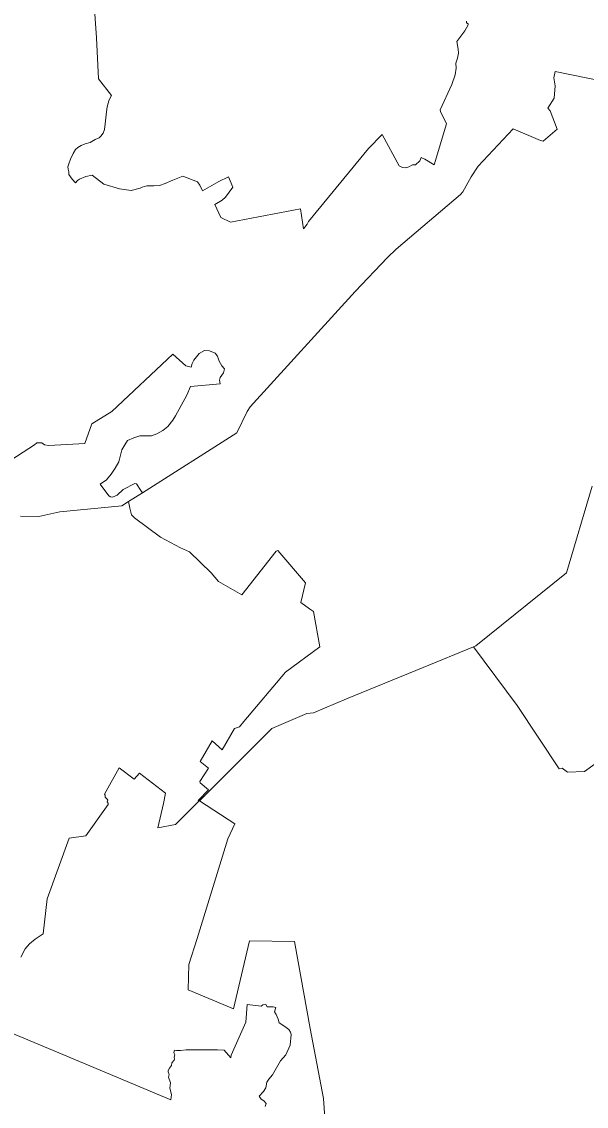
# Model space of a CAD drawing. Extents: x 369010 to 735936, y 6377141 to 6616555.
# Drawn here: x 569304 to 573220, y 6496186 to 6503712 of the extents above; entities that cross this region are included whole.
import ezdxf

# ---------------------------------------------------------------- set-up
doc = ezdxf.new("R2010")
doc.units = 0
doc.header["$LTSCALE"] = 40
doc.layers.add('3', color=7, linetype='Continuous', lineweight=13)

msp = doc.modelspace()

# ---------------------------------------------------------------- linework, layer by layer
at = {"layer": '3'}
for points in [[(569804.62, 6503866.74), (569821.83, 6503599.78), (569836.23, 6503315.44), (569927.09, 6503200.09), (569917.99, 6503184.03), (569908.06, 6503163.01), (569902.76, 6503145.8), (569897.47, 6503121.47), (569891.68, 6503086.55), (569888.37, 6503044.35), (569883.57, 6503004.3), (569876.95, 6502964.74), (569868.34, 6502939.75), (569853.28, 6502917.24), (569840.04, 6502906.81), (569814.39, 6502894.9), (569778.14, 6502873.88), (569744.54, 6502864.61), (569717.07, 6502853.19), (569694.06, 6502839.95), (569676.36, 6502824.23), (569661.13, 6502797.08), (569641.43, 6502758.19), (569629.52, 6502726.58), (569623.89, 6502704.4), (569625.21, 6502688.51), (569630.51, 6502670.14), (569630.51, 6502651.61), (569654.18, 6502618.67), (569677.18, 6502594.34), (569689.76, 6502610.23), (569704.82, 6502620), (569749.01, 6502637.21), (569792.87, 6502647.14), (569873.8, 6502585.07), (569982.7, 6502551.81), (570062.97, 6502539.89), (570124.87, 6502556.44), (570138.77, 6502564.88), (570172.04, 6502573.82), (570220.7, 6502572.5), (570259.59, 6502576.47), (570297.82, 6502589.54), (570352.44, 6502611.39), (570421.79, 6502640.85), (570523.24, 6502600.8), (570538.96, 6502578.29), (570557.5, 6502539.39), (570672.03, 6502603.44), (570737.07, 6502635.06), (570767.36, 6502563.23), (570716.22, 6502494.71), (570695.2, 6502474.19), (570643.73, 6502443.9), (570685.27, 6502354.53), (570751.8, 6502320.27), (571238.38, 6502413.94), (571259.4, 6502275.91), (571283.9, 6502306.2), (571293, 6502325.89), (571709.57, 6502832.01), (571803.74, 6502930.15), (571922.08, 6502711.85), (571945.91, 6502700.1), (571966.27, 6502698.77), (571988.61, 6502705.4), (572014.93, 6502718.47), (572034.13, 6502718.47), (572065.07, 6502747.27), (572073.51, 6502769.11), (572099.33, 6502757.2), (572163.71, 6502718.97), (572249.78, 6503003.3), (572209.72, 6503088.21), (572206.41, 6503100.78), (572288.01, 6503276.05), (572311.01, 6503344.57), (572318.3, 6503389.42), (572315.81, 6503425.17), (572325.58, 6503459.43), (572333.52, 6503493.69), (572330.87, 6503520.67), (572321.61, 6503575.28), (572377.38, 6503648.77), (572400.88, 6503691.3), (572400.22, 6503697.26), (572389.13, 6503705.04), (572389.13, 6503714.8)], [(569661.13, 6502797.08), (569676.36, 6502824.23), (569694.06, 6502839.95), (569717.07, 6502853.19), (569744.54, 6502864.61), (569778.14, 6502873.88), (569814.39, 6502894.9), (569840.04, 6502906.81), (569853.28, 6502917.24), (569868.34, 6502939.75), (569876.95, 6502964.74), (569883.57, 6503004.3), (569888.37, 6503044.35), (569891.68, 6503086.55), (569897.47, 6503121.47), (569902.76, 6503145.8), (569908.06, 6503163.01), (569917.99, 6503184.03), (569927.09, 6503200.09), (569836.23, 6503315.44), (569821.83, 6503599.78), (569804.62, 6503866.74)], [(572389.13, 6503714.8), (572389.13, 6503705.04), (572400.22, 6503697.26), (572400.88, 6503691.3), (572377.38, 6503648.77), (572321.61, 6503575.28), (572330.87, 6503520.67), (572333.52, 6503493.69), (572325.58, 6503459.43), (572315.81, 6503425.17), (572318.3, 6503389.42), (572311.01, 6503344.57), (572288.01, 6503276.05), (572206.41, 6503100.78), (572209.72, 6503088.21), (572249.78, 6503003.3), (572163.71, 6502718.97), (572099.33, 6502757.2), (572073.51, 6502769.11), (572065.07, 6502747.27), (572034.13, 6502718.47), (572014.93, 6502718.47), (571988.61, 6502705.4), (571966.27, 6502698.77), (571945.91, 6502700.1), (571922.08, 6502711.85), (571803.74, 6502930.15), (571709.57, 6502832.01), (571293, 6502325.89), (571283.9, 6502306.2), (571259.4, 6502275.91), (571238.38, 6502413.94), (570751.8, 6502320.27), (570685.27, 6502354.53), (570643.73, 6502443.9), (570695.2, 6502474.19), (570716.22, 6502494.71), (570767.36, 6502563.23), (570737.07, 6502635.06), (570672.03, 6502603.44), (570557.5, 6502539.39), (570538.96, 6502578.29), (570523.24, 6502600.8), (570421.79, 6502640.85), (570352.44, 6502611.39), (570297.82, 6502589.54), (570259.59, 6502576.47), (570220.7, 6502572.5), (570172.04, 6502573.82), (570138.77, 6502564.88), (570124.87, 6502556.44), (570062.97, 6502539.89), (569982.7, 6502551.81), (569873.8, 6502585.07), (569792.87, 6502647.14), (569749.01, 6502637.21), (569704.82, 6502620), (569689.76, 6502610.23), (569677.18, 6502594.34), (569654.18, 6502618.67), (569630.51, 6502651.61), (569630.51, 6502670.14), (569625.21, 6502688.51), (569623.89, 6502704.4), (569629.52, 6502726.58), (569641.43, 6502758.19), (569661.13, 6502797.08)], [(573558.42, 6503252.39), (573003.32, 6503366.91), (572995.37, 6503321.57), (573004.64, 6503266.62), (572997.19, 6503181.72), (572953.33, 6503111.71), (572970.38, 6503092.67), (573019.04, 6502966.39), (572920.9, 6502882.65), (572901.86, 6502887.78), (572713.19, 6502968.71), (572470.72, 6502710.36), (572422.07, 6502636.05), (572362.82, 6502531.95), (572347.76, 6502513.58), (571900.4, 6502134.24), (571840.32, 6502076.81), (571615.9, 6501839.15), (570889.5, 6501040.09), (570867.82, 6501007.16)], [(572362.82, 6502531.95), (572422.07, 6502636.05), (572470.72, 6502710.36), (572713.19, 6502968.71), (572901.86, 6502887.78), (572920.9, 6502882.65), (573019.04, 6502966.39), (572970.38, 6503092.67), (572953.33, 6503111.71), (572997.19, 6503181.72), (573004.64, 6503266.62), (572995.37, 6503321.57), (573003.32, 6503366.91), (573558.42, 6503252.39)], [(569189.61, 6500644.7), (569391.85, 6500776.61), (569409.56, 6500790.35), (569443.16, 6500789.69), (569462.36, 6500775.95), (569491.98, 6500770.65), (569741.23, 6500786.05), (569790.72, 6500920.77), (569930.07, 6501006.99), (570352.94, 6501404.53), (570441.15, 6501323.44), (570479.38, 6501314.83), (570485.01, 6501340.81), (570498.25, 6501363.82), (570535.65, 6501410.66), (570571.24, 6501431.68), (570607.48, 6501429.03), (570645.55, 6501412.48), (570661.93, 6501391.29), (570673.85, 6501357.03), (570691.56, 6501324.1), (570710.59, 6501304.4), (570703.47, 6501274.78), (570679.64, 6501242.34), (570675.67, 6501224.47), (570680.3, 6501200.14), (570474.91, 6501180.94), (570449.26, 6501121.03), (570371.31, 6500977.86), (570352.94, 6500946.92), (570317.35, 6500902.73), (570282.43, 6500874.42), (570240.39, 6500851.42), (570204.15, 6500839.5), (570167.9, 6500838.18), (570123.38, 6500838.34), (570080.52, 6500825.1), (570037.82, 6500805.41), (570018.62, 6500777.11), (569998.26, 6500740.86), (569976.74, 6500658.44), (569952.42, 6500613.59), (569925.44, 6500572.71), (569891.84, 6500533.98), (569849.14, 6500503.53), (569907.07, 6500423.26), (569918.82, 6500415.32), (569933.38, 6500412.01), (569965.66, 6500427.89), (570007.36, 6500466.46), (570089.12, 6500508.5), (570100.87, 6500504.69), (570131.16, 6500459.84), (570141.09, 6500442.96), (570795.16, 6500858.21), (570867.82, 6501007.16), (570889.5, 6501040.09), (571615.9, 6501839.15), (571840.32, 6502076.81), (571900.4, 6502134.24), (572347.76, 6502513.58), (572362.82, 6502531.95)], [(569998.26, 6500740.86), (570018.62, 6500777.11), (570037.82, 6500805.41), (570080.52, 6500825.1), (570123.38, 6500838.34), (570167.9, 6500838.18), (570204.15, 6500839.5), (570240.39, 6500851.42), (570282.43, 6500874.42), (570317.35, 6500902.73), (570352.94, 6500946.92), (570371.31, 6500977.86), (570449.26, 6501121.03), (570474.91, 6501180.94), (570680.3, 6501200.14), (570675.67, 6501224.47), (570679.64, 6501242.34), (570703.47, 6501274.78), (570710.59, 6501304.4), (570691.56, 6501324.1), (570673.85, 6501357.03), (570661.93, 6501391.29), (570645.55, 6501412.48), (570607.48, 6501429.03), (570571.24, 6501431.68), (570535.65, 6501410.66), (570498.25, 6501363.82), (570485.01, 6501340.81), (570479.38, 6501314.83), (570441.15, 6501323.44), (570352.94, 6501404.53), (569930.07, 6501006.99), (569790.72, 6500920.77), (569741.23, 6500786.05), (569491.98, 6500770.65), (569462.36, 6500775.95), (569443.16, 6500789.69), (569409.56, 6500790.35), (569391.85, 6500776.61), (569189.61, 6500644.7)], [(570867.82, 6501007.16), (570795.16, 6500858.21), (570141.09, 6500442.96)], [(569296.52, 6500280.76), (569422.31, 6500277.95), (569567.45, 6500310.72), (569997.93, 6500352.59), (570044.6, 6500381.72), (570141.09, 6500442.96), (570131.16, 6500459.84), (570100.87, 6500504.69), (570089.12, 6500508.5), (570007.36, 6500466.46), (569965.66, 6500427.89), (569933.38, 6500412.01), (569918.82, 6500415.32), (569907.07, 6500423.26), (569849.14, 6500503.53), (569891.84, 6500533.98), (569925.44, 6500572.71), (569952.42, 6500613.59), (569976.74, 6500658.44), (569998.26, 6500740.86)], [(571440.13, 6495601.47), (571397.93, 6496239.15), (571305.08, 6496725.57), (571196.51, 6497328.67), (570884.53, 6497335.29), (570772.98, 6496862.61), (570458.69, 6496995.34), (570463.82, 6497171.11), (570519.76, 6497350.18), (570733.59, 6498041), (570782.25, 6498146.59), (570536.48, 6498306.8), (571037.63, 6498806.95), (571281.25, 6498912.04), (571327.09, 6498917.17), (571556.81, 6499014.66), (572088.58, 6499230.31), (572438.45, 6499373.47), (572453.68, 6499380.92), (573083.42, 6499887.69), (573260.68, 6500490.29)], [(573260.68, 6500490.29), (573083.42, 6499887.69), (572453.68, 6499380.92), (572438.45, 6499373.47), (572740.83, 6498966.16), (573030.79, 6498527.91), (573051.64, 6498533.2), (573088.88, 6498504.41), (573206.39, 6498509.7), (573356.34, 6498616.12)], [(570141.09, 6500442.96), (570044.6, 6500381.72), (570053.04, 6500336.37), (570065.62, 6500290.86), (570086.64, 6500268.51), (570266.21, 6500135.28), (570405.73, 6500061.3), (570467.63, 6500033.5), (570618.4, 6499888.52), (570669.71, 6499827.28), (570831.08, 6499735.43), (571067.75, 6500037.64), (571080.99, 6500042.27), (571271.32, 6499817.85), (571239.87, 6499680.98), (571300.45, 6499638.77), (571326.76, 6499619.08), (571371.94, 6499373.47), (571134.28, 6499199.19), (570845.64, 6498855.77), (570813.37, 6498820.19), (570779.11, 6498807.11), (570694.54, 6498660.15), (570624.03, 6498722.04), (570541.78, 6498579.55), (570600.36, 6498532.21), (570539.46, 6498440.85), (570540.78, 6498429.6), (570599.37, 6498380.94), (570528.87, 6498308.95), (570532.84, 6498303.82), (570370.15, 6498141.62), (570247.67, 6498118.62), (570287.06, 6498288.09), (570300.8, 6498359.92), (570121.89, 6498497.29), (570083.66, 6498455.25), (569978.73, 6498535.19), (569878.1, 6498352.31), (569883.4, 6498344.36), (569883.4, 6498331.95), (569897.14, 6498318.05), (569901.11, 6498310.11), (569895.81, 6498299.68), (569903.76, 6498289.09), (569903.1, 6498281.14), (569747.69, 6498062.18), (569631.83, 6498046.29), (569480.89, 6497625.08), (569453.59, 6497383.12), (569396.98, 6497344.89), (569357.43, 6497312.61), (569326.65, 6497278.68), (569297.68, 6497220.1)], [(570467.63, 6500033.5), (570405.73, 6500061.3), (570266.21, 6500135.28), (570086.64, 6500268.51), (570065.62, 6500290.86), (570053.04, 6500336.37), (570044.6, 6500381.72), (569997.93, 6500352.59), (569567.45, 6500310.72), (569422.31, 6500277.95), (569296.52, 6500280.76)], [(569297.68, 6497220.1), (569326.65, 6497278.68), (569357.43, 6497312.61), (569396.98, 6497344.89), (569453.59, 6497383.12), (569480.89, 6497625.08), (569631.83, 6498046.29), (569747.69, 6498062.18), (569903.1, 6498281.14), (569903.76, 6498289.09), (569895.81, 6498299.68), (569901.11, 6498310.11), (569897.14, 6498318.05), (569883.4, 6498331.95), (569883.4, 6498344.36), (569878.1, 6498352.31), (569978.73, 6498535.19), (570083.66, 6498455.25), (570121.89, 6498497.29), (570300.8, 6498359.92), (570287.06, 6498288.09), (570247.67, 6498118.62), (570370.15, 6498141.62), (570532.84, 6498303.82), (570528.87, 6498308.95), (570599.37, 6498380.94), (570540.78, 6498429.6), (570539.46, 6498440.85), (570600.36, 6498532.21), (570541.78, 6498579.55), (570624.03, 6498722.04), (570694.54, 6498660.15), (570779.11, 6498807.11), (570813.37, 6498820.19), (570845.64, 6498855.77), (571134.28, 6499199.19), (571371.94, 6499373.47), (571326.76, 6499619.08), (571300.45, 6499638.77), (571239.87, 6499680.98), (571271.32, 6499817.85), (571080.99, 6500042.27), (571067.75, 6500037.64), (570831.08, 6499735.43), (570669.71, 6499827.28), (570618.4, 6499888.52), (570467.63, 6500033.5)], [(573356.34, 6498616.12), (573206.39, 6498509.7), (573088.88, 6498504.41), (573051.64, 6498533.2), (573030.79, 6498527.91), (572740.83, 6498966.16), (572438.45, 6499373.47), (572088.58, 6499230.31), (571556.81, 6499014.66), (571327.09, 6498917.17), (571281.25, 6498912.04), (571037.63, 6498806.95), (570536.48, 6498306.8), (570782.25, 6498146.59), (570733.59, 6498041), (570519.76, 6497350.18), (570463.82, 6497171.11), (570458.69, 6496995.34), (570772.98, 6496862.61), (570884.53, 6497335.29), (571196.51, 6497328.67), (571305.08, 6496725.57), (571397.93, 6496239.15), (571440.13, 6495601.47)], [(570866.49, 6496892.56), (570857.39, 6496769.93), (570756.27, 6496540.54), (570754.94, 6496523.32), (570707.61, 6496576.12), (570660.94, 6496578.77), (570444.79, 6496578.27), (570405.9, 6496572.98), (570377.26, 6496574.3), (570363.53, 6496576.29), (570358.23, 6496560.4), (570360.22, 6496552.45), (570365.51, 6496543.35), (570360.88, 6496527.46), (570362.87, 6496513.56), (570361.54, 6496505.78), (570344.99, 6496487.91), (570341.85, 6496468.21), (570329.43, 6496451.5), (570319.67, 6496435.61), (570320.33, 6496425.84), (570326.12, 6496407.97), (570321.66, 6496387.61), (570336.05, 6496348.72), (570330.76, 6496313.13), (570342.67, 6496268.94), (570338.7, 6496230.05), (569517.64, 6496576.62), (569061.34, 6496765.29)], [(569061.34, 6496765.29), (569517.64, 6496576.62), (570338.7, 6496230.05), (570342.67, 6496268.94), (570330.76, 6496313.13), (570336.05, 6496348.72), (570321.66, 6496387.61), (570326.12, 6496407.97), (570320.33, 6496425.84), (570319.67, 6496435.61), (570329.43, 6496451.5), (570341.85, 6496468.21), (570344.99, 6496487.91), (570361.54, 6496505.78), (570362.87, 6496513.56), (570360.88, 6496527.46), (570365.51, 6496543.35), (570360.22, 6496552.45), (570358.23, 6496560.4), (570363.53, 6496576.29), (570377.26, 6496574.3), (570405.9, 6496572.98), (570444.79, 6496578.27), (570660.94, 6496578.77), (570707.61, 6496576.12), (570754.94, 6496523.32), (570756.27, 6496540.54), (570857.39, 6496769.93), (570866.49, 6496892.56), (570965.3, 6496881.97), (570975.23, 6496889.92), (570996.25, 6496892.56), (571006.84, 6496876.68), (571046.89, 6496877.34), (571066.09, 6496872.7)], [(570982.68, 6496224.59), (570965.47, 6496234.52), (570951.07, 6496255.54), (570981.35, 6496288.47), (570996.41, 6496313.47), (571003.7, 6496353.02), (571017.1, 6496375.03), (571042.26, 6496404.66), (571061.29, 6496436.27), (571098.2, 6496502.8), (571136.27, 6496542.85), (571166.55, 6496610.05), (571173.01, 6496683.86), (571168.21, 6496700.74), (571156.95, 6496719.78), (571127.99, 6496740.8), (571090.42, 6496765.29), (571082.64, 6496790.94), (571069.4, 6496823.88), (571058.15, 6496840.93), (571066.09, 6496872.7), (571046.89, 6496877.34), (571006.84, 6496876.68), (570996.25, 6496892.56), (570975.23, 6496889.92), (570965.3, 6496881.97), (570866.49, 6496892.56)], [(571066.09, 6496872.7), (571058.15, 6496840.93), (571069.4, 6496823.88), (571082.64, 6496790.94), (571090.42, 6496765.29), (571127.99, 6496740.8), (571156.95, 6496719.78), (571168.21, 6496700.74), (571173.01, 6496683.86), (571166.55, 6496610.05), (571136.27, 6496542.85), (571098.2, 6496502.8), (571061.29, 6496436.27), (571042.26, 6496404.66), (571017.1, 6496375.03), (571003.7, 6496353.02), (570996.41, 6496313.47), (570981.35, 6496288.47), (570951.07, 6496255.54), (570965.47, 6496234.52), (570982.68, 6496224.59), (570999.89, 6496206.22), (570991.95, 6496185.7)], [(570991.95, 6496185.7), (570999.89, 6496206.22), (570982.68, 6496224.59)]]:
    msp.add_lwpolyline(points, dxfattribs=at)

doc.saveas('drawing.dxf')
